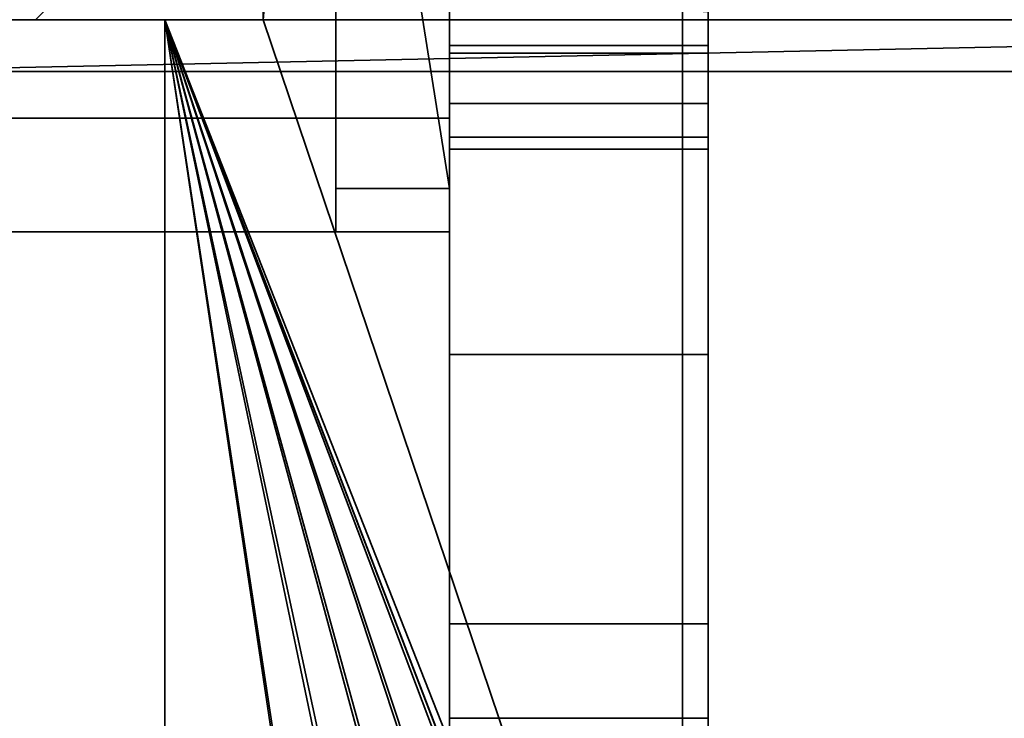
# Model space of a CAD drawing. Header units: millimetres. Extents: x -590 to 3690, y -120 to 127.
# Tile 593 of 656: x 2481 to 2490, y -42 to -35. Entities that reach past the tile are written whole.
import ezdxf

# ---------------------------------------------------------------- set-up
doc = ezdxf.new("R2010")
doc.units = ezdxf.units.MM
doc.layers.add('151', color=7, linetype='Continuous', true_color=0xffffff)

# ---------------------------------------------------------------- blocks, each defined once
blk = doc.blocks.new('UG_SURFACE_154')
at = {"layer": '151', "color": 252, "linetype": 'Continuous', "lineweight": 35}
for points in [[(2490.9999, -35, 1031.9999), (2476.0001, -35, 1031.9999), (2476.0001, -26.75, 1031.9999), (2490.9999, -26.75, 1031.9999)], [(2490.9999, -26.75, 1067), (2476.0001, -26.75, 1067), (2476.0001, -35, 1067), (2490.9999, -35, 1067)], [(2480, -32.5, 1117.4999), (2490.9999, -32.5, 1117.4999), (2490.9999, -35.25, 1117.4999), (2479.0001, -35.5, 1117.4999)], [(2479.0001, -35.5, 1148.5), (2490.9999, -35.25, 1148.5), (2490.9999, -32.5, 1148.5), (2480, -32.5, 1148.5)], [(2490.9999, -35, 1067), (2476.0001, -35, 1067), (2476.0001, -35, 1031.9999), (2490.9999, -35, 1031.9999)], [(2490.9999, -35.25, 1117.4999), (2490.9999, -35.5, 1117.4999), (2479.0001, -35.5, 1117.4999)], [(2479.0001, -35.5, 1148.5), (2490.9999, -35.5, 1148.5), (2490.9999, -35.25, 1148.5)], [(2490.9999, -35.5, 1148.5), (2479.0001, -35.5, 1148.5), (2479.0001, -35.5, 1117.4999), (2490.9999, -35.5, 1117.4999)]]:
    blk.add_3dface(points, dxfattribs=at)
blk = doc.blocks.new('UG_SURFACE_156')
at = {"layer": '151', "color": 46, "linetype": 'Continuous', "lineweight": 35}
for points in [[(2483.9001, -29.7, 1023), (2483.9001, -22.77, 1023), (2484.9999, -22.77, 1023), (2484.9999, -36.63, 1023)], [(2483.9001, -29.7, 1083.5), (2483.9001, -36.63, 1083.5), (2484.9999, -36.63, 1083.5), (2484.9999, -22.77, 1083.5)], [(2484.9999, -31.1929, 1082.2452), (2484.9999, -28.2071, 1082.2452), (2484.9999, -22.77, 1083.5), (2484.9999, -36.63, 1083.5)], [(2484.9999, -36.63, 1023), (2484.9999, -22.77, 1023), (2484.9999, -28.2071, 1024.2548), (2484.9999, -31.1929, 1024.2548)], [(2483.9001, -31.4797, 1023.1912), (2483.9001, -29.7, 1023), (2483.9001, -36.63, 1023)], [(2484.9999, -36.63, 1023), (2483.9001, -36.63, 1023), (2483.9001, -29.7, 1023)], [(2483.9001, -36.63, 1083.5), (2483.9001, -29.7, 1083.5), (2483.9001, -31.4797, 1083.3087)], [(2484.9999, -33.9273, 1081.0462), (2484.9999, -31.1929, 1082.2452), (2484.9999, -36.63, 1083.5)], [(2484.9999, -36.63, 1023), (2484.9999, -31.1929, 1024.2548), (2484.9999, -33.9273, 1025.4538)], [(2483.9001, -36.63, 1023), (2483.9001, -34.7179, 1024.6693), (2483.9001, -31.4797, 1023.1912)], [(2483.9001, -31.4797, 1083.3087), (2483.9001, -34.7179, 1081.8307), (2483.9001, -36.63, 1083.5)], [(2484.9999, -33.9273, 1025.4538), (2467.6001, -33.9273, 1025.4538), (2467.6001, -35.95, 1027.65), (2484.9999, -35.95, 1027.65)], [(2484.9999, -35.95, 1078.85), (2467.6001, -35.95, 1078.85), (2467.6001, -33.9273, 1081.0462), (2484.9999, -33.9273, 1081.0462)], [(2484.9999, -36.63, 1083.5), (2484.9999, -37.05, 1083.0801), (2484.9999, -35.95, 1078.85), (2484.9999, -33.9273, 1081.0462)], [(2484.9999, -33.9273, 1025.4538), (2484.9999, -35.95, 1027.65), (2484.9999, -37.05, 1023.42), (2484.9999, -36.63, 1023)], [(2483.9001, -37.05, 1027.3583), (2466.5, -37.05, 1027.3583), (2466.5, -34.7179, 1024.6693), (2483.9001, -34.7179, 1024.6693)], [(2483.9001, -34.7179, 1081.8307), (2466.5, -34.7179, 1081.8307), (2466.5, -37.05, 1079.1416), (2483.9001, -37.05, 1079.1416)], [(2483.9001, -36.63, 1023), (2483.9001, -37.05, 1023.42), (2483.9001, -37.05, 1027.3583), (2483.9001, -34.7179, 1024.6693)], [(2483.9001, -34.7179, 1081.8307), (2483.9001, -37.05, 1079.1416), (2483.9001, -37.05, 1083.0801), (2483.9001, -36.63, 1083.5)], [(2484.9999, -35.95, 1078.85), (2484.9999, -35.95, 1027.65), (2467.6001, -35.95, 1027.65), (2467.6001, -35.95, 1078.85)], [(2484.9999, -37.05, 1083.0801), (2484.9999, -37.05, 1023.42), (2484.9999, -35.95, 1027.65), (2484.9999, -35.95, 1078.85)], [(2484.9999, -37.05, 1023.42), (2483.9001, -37.05, 1023.42), (2483.9001, -36.63, 1023), (2484.9999, -36.63, 1023)], [(2484.9999, -36.63, 1083.5), (2483.9001, -36.63, 1083.5), (2483.9001, -37.05, 1083.0801), (2484.9999, -37.05, 1083.0801)], [(2483.9001, -37.05, 1079.1416), (2466.5, -37.05, 1079.1416), (2466.5, -37.05, 1027.3583), (2483.9001, -37.05, 1027.3583)], [(2484.9999, -37.05, 1023.42), (2483.9001, -37.05, 1079.1416), (2483.9001, -37.05, 1027.3583)], [(2484.9999, -37.05, 1023.42), (2484.9999, -37.05, 1083.0801), (2483.9001, -37.05, 1083.0801), (2483.9001, -37.05, 1079.1416)], [(2483.9001, -37.05, 1027.3583), (2483.9001, -37.05, 1023.42), (2484.9999, -37.05, 1023.42)]]:
    blk.add_3dface(points, dxfattribs=at)
blk = doc.blocks.new('UG_SURFACE_166')
at = {"layer": '151', "color": 46, "linetype": 'Continuous', "lineweight": 35}
for points in [[(2483.9001, -29.7, 1097.5), (2483.9001, -22.77, 1097.5), (2484.9999, -22.77, 1097.5), (2484.9999, -36.63, 1097.5)], [(2483.9001, -29.7, 1158), (2483.9001, -36.63, 1158), (2484.9999, -36.63, 1158), (2484.9999, -22.77, 1158)], [(2484.9999, -22.77, 1158), (2484.9999, -36.63, 1158), (2484.9999, -31.1929, 1156.7452), (2484.9999, -28.2071, 1156.7452)], [(2484.9999, -36.63, 1097.5), (2484.9999, -22.77, 1097.5), (2484.9999, -28.2071, 1098.7548), (2484.9999, -31.1929, 1098.7548)], [(2483.9001, -31.4797, 1097.6913), (2483.9001, -29.7, 1097.5), (2483.9001, -36.63, 1097.5)], [(2484.9999, -36.63, 1097.5), (2483.9001, -36.63, 1097.5), (2483.9001, -29.7, 1097.5)], [(2483.9001, -36.63, 1158), (2483.9001, -29.7, 1158), (2483.9001, -31.4797, 1157.8088)], [(2484.9999, -36.63, 1097.5), (2484.9999, -31.1929, 1098.7548), (2484.9999, -33.9273, 1099.9538)], [(2484.9999, -33.9273, 1155.5462), (2484.9999, -31.1929, 1156.7452), (2484.9999, -36.63, 1158)], [(2483.9001, -36.63, 1097.5), (2483.9001, -34.7179, 1099.1693), (2483.9001, -31.4797, 1097.6913)], [(2483.9001, -31.4797, 1157.8088), (2483.9001, -34.7179, 1156.3307), (2483.9001, -36.63, 1158)], [(2484.9999, -33.9273, 1099.9538), (2467.6001, -33.9273, 1099.9538), (2467.6001, -35.95, 1102.15), (2484.9999, -35.95, 1102.15)], [(2484.9999, -35.95, 1153.35), (2467.6001, -35.95, 1153.35), (2467.6001, -33.9273, 1155.5462), (2484.9999, -33.9273, 1155.5462)], [(2484.9999, -36.63, 1158), (2484.9999, -37.05, 1157.58), (2484.9999, -35.95, 1153.35), (2484.9999, -33.9273, 1155.5462)], [(2484.9999, -33.9273, 1099.9538), (2484.9999, -35.95, 1102.15), (2484.9999, -37.05, 1097.9199), (2484.9999, -36.63, 1097.5)], [(2483.9001, -37.05, 1101.8584), (2466.5, -37.05, 1101.8584), (2466.5, -34.7179, 1099.1693), (2483.9001, -34.7179, 1099.1693)], [(2483.9001, -34.7179, 1156.3307), (2466.5, -34.7179, 1156.3307), (2466.5, -37.05, 1153.6417), (2483.9001, -37.05, 1153.6417)], [(2483.9001, -36.63, 1097.5), (2483.9001, -37.05, 1097.9199), (2483.9001, -37.05, 1101.8584), (2483.9001, -34.7179, 1099.1693)], [(2483.9001, -34.7179, 1156.3307), (2483.9001, -37.05, 1153.6417), (2483.9001, -37.05, 1157.58), (2483.9001, -36.63, 1158)], [(2484.9999, -35.95, 1153.35), (2484.9999, -35.95, 1102.15), (2467.6001, -35.95, 1102.15), (2467.6001, -35.95, 1153.35)], [(2484.9999, -35.95, 1102.15), (2484.9999, -35.95, 1153.35), (2484.9999, -37.05, 1157.58), (2484.9999, -37.05, 1097.9199)], [(2484.9999, -37.05, 1097.9199), (2483.9001, -37.05, 1097.9199), (2483.9001, -36.63, 1097.5), (2484.9999, -36.63, 1097.5)], [(2484.9999, -36.63, 1158), (2483.9001, -36.63, 1158), (2483.9001, -37.05, 1157.58), (2484.9999, -37.05, 1157.58)], [(2483.9001, -37.05, 1153.6417), (2466.5, -37.05, 1153.6417), (2466.5, -37.05, 1101.8584), (2483.9001, -37.05, 1101.8584)], [(2484.9999, -37.05, 1097.9199), (2483.9001, -37.05, 1153.6417), (2483.9001, -37.05, 1101.8584)], [(2484.9999, -37.05, 1097.9199), (2484.9999, -37.05, 1157.58), (2483.9001, -37.05, 1157.58), (2483.9001, -37.05, 1153.6417)], [(2483.9001, -37.05, 1101.8584), (2483.9001, -37.05, 1097.9199), (2484.9999, -37.05, 1097.9199)]]:
    blk.add_3dface(points, dxfattribs=at)
blk = doc.blocks.new('UG_SURFACE_168')
at = {"layer": '151', "color": 254, "linetype": 'Continuous', "lineweight": 35}
for points in [[(2483, 16, 2025.5001), (2475.25, 111.75, 2033.2501), (2475.25, -35, 2033.2501)], [(2475.25, -35, -7), (2475.25, 111.75, -7), (2483, 16, -7)], [(2475.25, -35, 2033.2501), (2480.9999, -35, 2027.4999), (2483, -33, 2025.5001), (2483, 16, 2025.5001)], [(2483, 16, -7), (2483, -33, -7), (2480.9999, -35, -7), (2475.25, -35, -7)], [(2483, -33, 2025.5001), (2480.9999, -35, 2027.4999), (2480.9999, -35, -7), (2483, -33, -7)], [(2480.9999, -35, 2027.4999), (2475.25, -35, 2033.2501), (2475.25, -35, -7), (2480.9999, -35, -7)]]:
    blk.add_3dface(points, dxfattribs=at)
blk = doc.blocks.new('UG_SURFACE_170')
at = {"layer": '151', "color": 254, "linetype": 'Continuous', "lineweight": 35}
for points in [[(2475.25, -35, 2033.2501), (2475.25, 111.75, 2033.2501), (2483, 16, 2025.5001)], [(3524.75, -35, 2033.2501), (3524.75, 111.75, 2033.2501), (2475.25, 111.75, 2033.2501), (2475.25, -35, 2033.2501)], [(2483, 16, 2025.5001), (2483, -33, 2025.5001), (2480.9999, -35, 2027.4999), (2475.25, -35, 2033.2501)], [(3517, -33, 2025.5001), (3519.0001, -35, 2027.4999), (2480.9999, -35, 2027.4999), (2483, -33, 2025.5001)], [(3524.75, -35, 2033.2501), (2475.25, -35, 2033.2501), (2480.9999, -35, 2027.4999), (3519.0001, -35, 2027.4999)]]:
    blk.add_3dface(points, dxfattribs=at)
blk = doc.blocks.new('UG_SURFACE_174')
at = {"layer": '151', "color": 252, "linetype": 'Continuous', "lineweight": 35}
for points in [[(2484.9999, -34.05, 1153.3999), (2484.9999, -34.75, 1153.3999), (2484.9999, -38.2353, 1172.9853), (2484.9999, -34.3422, 1175.5866)], [(2484.9999, -34.05, 1097.425), (2484.9999, -41.75, 1097.425), (2484.9999, -35.324, 1102.2142), (2484.9999, -34.75, 1102.1)], [(2484.9999, -34.75, 1078.9), (2484.9999, -35.324, 1078.7858), (2484.9999, -41.75, 1097.425), (2484.9999, -34.05, 1097.425)], [(2484.9999, -34.3422, 1004.9134), (2484.9999, -38.2353, 1007.5147), (2484.9999, -34.75, 1027.6), (2484.9999, -34.05, 1027.6)], [(2487.5, -34.925, 1005.3029), (2487.5, -38.2353, 1007.5147), (2484.9999, -38.2353, 1007.5147), (2484.9999, -34.3422, 1004.9134)], [(2484.9999, -34.3422, 1175.5866), (2484.9999, -38.2353, 1172.9853), (2487.5, -38.2353, 1172.9853), (2487.5, -34.925, 1175.1971)], [(2484.9999, -34.75, 1153.3999), (2484.9999, -35.324, 1153.2859), (2484.9999, -40.8366, 1169.0922), (2484.9999, -38.2353, 1172.9853)], [(2484.9999, -38.2353, 1007.5147), (2484.9999, -40.8366, 1011.4079), (2484.9999, -35.324, 1027.7141), (2484.9999, -34.75, 1027.6)], [(2484.9999, -34.75, 1027.6), (2484.9999, -35.324, 1027.7141), (2487.5, -35.324, 1027.7141), (2487.5, -34.925, 1027.6349)], [(2487.5, -34.925, 1078.8652), (2487.5, -35.324, 1078.7858), (2484.9999, -35.324, 1078.7858), (2484.9999, -34.75, 1078.9)], [(2487.5, -34.925, 1153.3651), (2487.5, -35.324, 1153.2859), (2484.9999, -35.324, 1153.2859), (2484.9999, -34.75, 1153.3999)], [(2484.9999, -34.75, 1102.1), (2484.9999, -35.324, 1102.2142), (2487.5, -35.324, 1102.2142), (2487.5, -34.925, 1102.1348)], [(2487.5, -41.75, 1098.3), (2487.5, -34.925, 1098.3), (2487.5, -35.324, 1102.2142), (2487.5, -35.8107, 1102.5393)], [(2487.5, -34.925, 1098.3), (2487.5, -34.925, 1102.1348), (2487.5, -35.324, 1102.2142)], [(2487.5, -34.925, 1153.3651), (2487.5, -34.925, 1175.1971), (2487.5, -38.2353, 1172.9853)], [(2487.5, -38.2353, 1172.9853), (2487.5, -40.8366, 1169.0922), (2487.5, -35.324, 1153.2859), (2487.5, -34.925, 1153.3651)], [(2487.5, -34.925, 1027.6349), (2487.5, -35.324, 1027.7141), (2487.5, -40.8366, 1011.4079), (2487.5, -38.2353, 1007.5147)], [(2487.5, -38.2353, 1007.5147), (2487.5, -34.925, 1005.3029), (2487.5, -34.925, 1027.6349)], [(2487.5, -35.324, 1078.7858), (2487.5, -34.925, 1078.8652), (2487.5, -34.925, 1098.3), (2487.5, -41.75, 1098.3)], [(2484.9999, -36.25, 1136.5249), (2484.9999, -35.25, 1127.75), (2484.9999, -50.25, 1105.5)], [(2484.9999, -35.25, 1127.75), (2484.9999, -36.25, 1118.975), (2484.9999, -41.75, 1105.5), (2484.9999, -50.25, 1105.5)], [(2484.9999, -36.25, 1062.025), (2484.9999, -35.25, 1053.25), (2484.9999, -36.25, 1044.4751), (2484.9999, -41.75, 1097.425)], [(2487.5, -35.25, 1053.25), (2484.9999, -35.25, 1053.25), (2484.9999, -36.25, 1062.025), (2487.5, -36.25, 1062.025)], [(2487.5, -36.25, 1044.4751), (2484.9999, -36.25, 1044.4751), (2484.9999, -35.25, 1053.25), (2487.5, -35.25, 1053.25)], [(2487.5, -35.25, 1127.75), (2484.9999, -35.25, 1127.75), (2484.9999, -36.25, 1136.5249), (2487.5, -36.25, 1136.5249)], [(2487.5, -36.25, 1118.975), (2484.9999, -36.25, 1118.975), (2484.9999, -35.25, 1127.75), (2487.5, -35.25, 1127.75)], [(2487.5, -36.25, 1118.975), (2487.5, -35.25, 1127.75), (2487.5, -47.292, 1150)], [(2487.5, -35.25, 1127.75), (2487.5, -36.25, 1136.5249), (2487.5, -41.75, 1150), (2487.5, -47.292, 1150)], [(2487.5, -41.75, 1098.3), (2487.5, -36.25, 1044.4751), (2487.5, -35.25, 1053.25), (2487.5, -36.25, 1062.025)], [(2484.9999, -41.75, 1164.5), (2484.9999, -40.8366, 1169.0922), (2484.9999, -35.324, 1153.2859), (2484.9999, -35.8107, 1152.9607)], [(2484.9999, -35.8107, 1102.5393), (2484.9999, -35.324, 1102.2142), (2484.9999, -41.75, 1097.425)], [(2484.9999, -41.75, 1097.425), (2484.9999, -35.324, 1078.7858), (2484.9999, -35.8107, 1078.4607)], [(2484.9999, -35.8107, 1028.0393), (2484.9999, -35.324, 1027.7141), (2484.9999, -40.8366, 1011.4079), (2484.9999, -41.75, 1016)], [(2487.5, -35.324, 1027.7141), (2484.9999, -35.324, 1027.7141), (2484.9999, -35.8107, 1028.0393), (2487.5, -35.8107, 1028.0393)], [(2487.5, -35.8107, 1078.4607), (2484.9999, -35.8107, 1078.4607), (2484.9999, -35.324, 1078.7858), (2487.5, -35.324, 1078.7858)], [(2487.5, -35.8107, 1152.9607), (2484.9999, -35.8107, 1152.9607), (2484.9999, -35.324, 1153.2859), (2487.5, -35.324, 1153.2859)], [(2487.5, -35.324, 1102.2142), (2484.9999, -35.324, 1102.2142), (2484.9999, -35.8107, 1102.5393), (2487.5, -35.8107, 1102.5393)], [(2487.5, -35.8107, 1152.9607), (2487.5, -35.324, 1153.2859), (2487.5, -40.8366, 1169.0922), (2487.5, -41.75, 1164.5)], [(2487.5, -41.75, 1016), (2487.5, -40.8366, 1011.4079), (2487.5, -35.324, 1027.7141), (2487.5, -35.8107, 1028.0393)], [(2487.5, -35.8107, 1078.4607), (2487.5, -35.324, 1078.7858), (2487.5, -41.75, 1098.3)], [(2484.9999, -36.1358, 1103.026), (2484.9999, -35.8107, 1102.5393), (2484.9999, -41.75, 1097.425)], [(2484.9999, -35.8107, 1152.9607), (2484.9999, -36.1358, 1152.474), (2484.9999, -41.75, 1164.5)], [(2484.9999, -41.75, 1016), (2484.9999, -36.1358, 1028.5259), (2484.9999, -35.8107, 1028.0393)], [(2484.9999, -35.8107, 1078.4607), (2484.9999, -36.1358, 1077.9741), (2484.9999, -41.75, 1097.425)], [(2487.5, -35.8107, 1028.0393), (2484.9999, -35.8107, 1028.0393), (2484.9999, -36.1358, 1028.5259), (2487.5, -36.1358, 1028.5259)], [(2487.5, -36.1358, 1077.9741), (2484.9999, -36.1358, 1077.9741), (2484.9999, -35.8107, 1078.4607), (2487.5, -35.8107, 1078.4607)], [(2487.5, -36.1358, 1152.474), (2484.9999, -36.1358, 1152.474), (2484.9999, -35.8107, 1152.9607), (2487.5, -35.8107, 1152.9607)], [(2487.5, -35.8107, 1102.5393), (2484.9999, -35.8107, 1102.5393), (2484.9999, -36.1358, 1103.026), (2487.5, -36.1358, 1103.026)], [(2487.5, -41.75, 1098.3), (2487.5, -35.8107, 1102.5393), (2487.5, -36.1358, 1103.026)], [(2487.5, -41.75, 1164.5), (2487.5, -36.1358, 1152.474), (2487.5, -35.8107, 1152.9607)], [(2487.5, -41.75, 1098.3), (2487.5, -36.1358, 1077.9741), (2487.5, -35.8107, 1078.4607)], [(2487.5, -35.8107, 1028.0393), (2487.5, -36.1358, 1028.5259), (2487.5, -41.75, 1016)], [(2484.9999, -36.25, 1103.6), (2484.9999, -36.1358, 1103.026), (2484.9999, -41.75, 1097.425), (2484.9999, -41.75, 1105.5)], [(2484.9999, -41.75, 1150), (2484.9999, -41.75, 1164.5), (2484.9999, -36.1358, 1152.474), (2484.9999, -36.25, 1151.9001)], [(2484.9999, -41.75, 1097.425), (2484.9999, -36.1358, 1077.9741), (2484.9999, -36.25, 1077.4)], [(2484.9999, -36.25, 1029.0999), (2484.9999, -36.1358, 1028.5259), (2484.9999, -41.75, 1016)], [(2487.5, -36.1358, 1028.5259), (2484.9999, -36.1358, 1028.5259), (2484.9999, -36.25, 1029.0999), (2487.5, -36.25, 1029.0999)], [(2487.5, -36.25, 1077.4), (2484.9999, -36.25, 1077.4), (2484.9999, -36.1358, 1077.9741), (2487.5, -36.1358, 1077.9741)], [(2487.5, -36.25, 1151.9001), (2484.9999, -36.25, 1151.9001), (2484.9999, -36.1358, 1152.474), (2487.5, -36.1358, 1152.474)], [(2487.5, -36.1358, 1103.026), (2484.9999, -36.1358, 1103.026), (2484.9999, -36.25, 1103.6), (2487.5, -36.25, 1103.6)], [(2487.5, -41.75, 1105.5), (2487.5, -41.75, 1098.3), (2487.5, -36.1358, 1103.026), (2487.5, -36.25, 1103.6)], [(2487.5, -36.25, 1151.9001), (2487.5, -36.1358, 1152.474), (2487.5, -41.75, 1164.5), (2487.5, -41.75, 1150)], [(2487.5, -41.75, 1016), (2487.5, -36.1358, 1028.5259), (2487.5, -36.25, 1029.0999)], [(2487.5, -36.25, 1077.4), (2487.5, -36.1358, 1077.9741), (2487.5, -41.75, 1098.3)], [(2484.9999, -41.75, 1105.5), (2484.9999, -36.25, 1118.975), (2484.9999, -36.25, 1103.6)], [(2484.9999, -50.25, 1105.5), (2484.9999, -50.25, 1150), (2484.9999, -41.75, 1150), (2484.9999, -36.25, 1136.5249)], [(2484.9999, -41.75, 1097.425), (2484.9999, -36.25, 1077.4), (2484.9999, -36.25, 1062.025)], [(2484.9999, -36.25, 1044.4751), (2484.9999, -36.25, 1029.0999), (2484.9999, -41.75, 1016), (2484.9999, -41.75, 1097.425)], [(2484.9999, -36.25, 1151.9001), (2484.9999, -36.25, 1136.5249), (2484.9999, -41.75, 1150)], [(2487.5, -36.25, 1044.4751), (2487.5, -36.25, 1029.0999), (2484.9999, -36.25, 1029.0999), (2484.9999, -36.25, 1044.4751)], [(2487.5, -36.25, 1077.4), (2487.5, -36.25, 1062.025), (2484.9999, -36.25, 1062.025), (2484.9999, -36.25, 1077.4)], [(2484.9999, -36.25, 1118.975), (2487.5, -36.25, 1118.975), (2487.5, -36.25, 1103.6), (2484.9999, -36.25, 1103.6)], [(2484.9999, -36.25, 1151.9001), (2487.5, -36.25, 1151.9001), (2487.5, -36.25, 1136.5249), (2484.9999, -36.25, 1136.5249)], [(2487.5, -47.292, 1150), (2487.5, -47.292, 1105.5), (2487.5, -41.75, 1105.5), (2487.5, -36.25, 1118.975)], [(2487.5, -41.75, 1150), (2487.5, -36.25, 1136.5249), (2487.5, -36.25, 1151.9001)], [(2487.5, -41.75, 1098.3), (2487.5, -41.75, 1016), (2487.5, -36.25, 1029.0999), (2487.5, -36.25, 1044.4751)], [(2487.5, -36.25, 1062.025), (2487.5, -36.25, 1077.4), (2487.5, -41.75, 1098.3)], [(2487.5, -36.25, 1103.6), (2487.5, -36.25, 1118.975), (2487.5, -41.75, 1105.5)], [(2487.5, -40.8366, 1011.4079), (2484.9999, -40.8366, 1011.4079), (2484.9999, -38.2353, 1007.5147), (2487.5, -38.2353, 1007.5147)], [(2487.5, -38.2353, 1172.9853), (2484.9999, -38.2353, 1172.9853), (2484.9999, -40.8366, 1169.0922), (2487.5, -40.8366, 1169.0922)], [(2487.5, -41.75, 1016), (2484.9999, -41.75, 1016), (2484.9999, -40.8366, 1011.4079), (2487.5, -40.8366, 1011.4079)], [(2487.5, -40.8366, 1169.0922), (2484.9999, -40.8366, 1169.0922), (2484.9999, -41.75, 1164.5), (2487.5, -41.75, 1164.5)], [(2484.9999, -50.25, 1105.5), (2484.9999, -41.75, 1105.5), (2487.5, -41.75, 1105.5), (2487.5, -47.292, 1105.5)], [(2484.9999, -41.75, 1097.425), (2484.9999, -41.75, 1016), (2487.5, -41.75, 1016), (2487.5, -41.75, 1098.3)], [(2487.5, -41.75, 1098.3), (2487.5, -41.75, 1105.5), (2484.9999, -41.75, 1105.5), (2484.9999, -41.75, 1097.425)], [(2487.5, -41.75, 1164.5), (2484.9999, -41.75, 1164.5), (2484.9999, -41.75, 1150), (2487.5, -41.75, 1150)], [(2487.5, -47.292, 1150), (2487.5, -41.75, 1150), (2484.9999, -41.75, 1150), (2484.9999, -50.25, 1150)]]:
    blk.add_3dface(points, dxfattribs=at)
blk = doc.blocks.new('UG_SURFACE_197')
at = {"layer": '151', "color": 252, "linetype": 'Continuous', "lineweight": 35}
for points in [[(2484.9999, -34.05, 1153.3999), (2484.9999, -34.75, 1153.3999), (2484.9999, -38.2353, 1172.9853), (2484.9999, -34.3422, 1175.5866)], [(2484.9999, -34.05, 1097.425), (2484.9999, -41.75, 1097.425), (2484.9999, -35.324, 1102.2142), (2484.9999, -34.75, 1102.1)], [(2484.9999, -34.75, 1078.9), (2484.9999, -35.324, 1078.7858), (2484.9999, -41.75, 1097.425), (2484.9999, -34.05, 1097.425)], [(2484.9999, -34.3422, 1004.9134), (2484.9999, -38.2353, 1007.5147), (2484.9999, -34.75, 1027.6), (2484.9999, -34.05, 1027.6)], [(2487.5, -34.925, 1005.3029), (2487.5, -38.2353, 1007.5147), (2484.9999, -38.2353, 1007.5147), (2484.9999, -34.3422, 1004.9134)], [(2484.9999, -34.3422, 1175.5866), (2484.9999, -38.2353, 1172.9853), (2487.5, -38.2353, 1172.9853), (2487.5, -34.925, 1175.1971)], [(2484.9999, -34.75, 1153.3999), (2484.9999, -35.324, 1153.2859), (2484.9999, -40.8366, 1169.0922), (2484.9999, -38.2353, 1172.9853)], [(2484.9999, -38.2353, 1007.5147), (2484.9999, -40.8366, 1011.4079), (2484.9999, -35.324, 1027.7141), (2484.9999, -34.75, 1027.6)], [(2484.9999, -34.75, 1027.6), (2484.9999, -35.324, 1027.7141), (2487.5, -35.324, 1027.7141), (2487.5, -34.925, 1027.6349)], [(2487.5, -34.925, 1078.8652), (2487.5, -35.324, 1078.7858), (2484.9999, -35.324, 1078.7858), (2484.9999, -34.75, 1078.9)], [(2487.5, -34.925, 1153.3651), (2487.5, -35.324, 1153.2859), (2484.9999, -35.324, 1153.2859), (2484.9999, -34.75, 1153.3999)], [(2484.9999, -34.75, 1102.1), (2484.9999, -35.324, 1102.2142), (2487.5, -35.324, 1102.2142), (2487.5, -34.925, 1102.1348)], [(2487.5, -41.75, 1098.3), (2487.5, -34.925, 1098.3), (2487.5, -35.324, 1102.2142), (2487.5, -35.8107, 1102.5393)], [(2487.5, -34.925, 1098.3), (2487.5, -34.925, 1102.1348), (2487.5, -35.324, 1102.2142)], [(2487.5, -34.925, 1153.3651), (2487.5, -34.925, 1175.1971), (2487.5, -38.2353, 1172.9853)], [(2487.5, -38.2353, 1172.9853), (2487.5, -40.8366, 1169.0922), (2487.5, -35.324, 1153.2859), (2487.5, -34.925, 1153.3651)], [(2487.5, -34.925, 1027.6349), (2487.5, -35.324, 1027.7141), (2487.5, -40.8366, 1011.4079), (2487.5, -38.2353, 1007.5147)], [(2487.5, -38.2353, 1007.5147), (2487.5, -34.925, 1005.3029), (2487.5, -34.925, 1027.6349)], [(2487.5, -35.324, 1078.7858), (2487.5, -34.925, 1078.8652), (2487.5, -34.925, 1098.3), (2487.5, -41.75, 1098.3)], [(2484.9999, -36.25, 1136.5249), (2484.9999, -35.25, 1127.75), (2484.9999, -50.25, 1105.5)], [(2484.9999, -35.25, 1127.75), (2484.9999, -36.25, 1118.975), (2484.9999, -41.75, 1105.5), (2484.9999, -50.25, 1105.5)], [(2484.9999, -36.25, 1062.025), (2484.9999, -35.25, 1053.25), (2484.9999, -36.25, 1044.4751), (2484.9999, -41.75, 1097.425)], [(2487.5, -35.25, 1053.25), (2484.9999, -35.25, 1053.25), (2484.9999, -36.25, 1062.025), (2487.5, -36.25, 1062.025)], [(2487.5, -36.25, 1044.4751), (2484.9999, -36.25, 1044.4751), (2484.9999, -35.25, 1053.25), (2487.5, -35.25, 1053.25)], [(2487.5, -35.25, 1127.75), (2484.9999, -35.25, 1127.75), (2484.9999, -36.25, 1136.5249), (2487.5, -36.25, 1136.5249)], [(2487.5, -36.25, 1118.975), (2484.9999, -36.25, 1118.975), (2484.9999, -35.25, 1127.75), (2487.5, -35.25, 1127.75)], [(2487.5, -36.25, 1118.975), (2487.5, -35.25, 1127.75), (2487.5, -47.292, 1150)], [(2487.5, -35.25, 1127.75), (2487.5, -36.25, 1136.5249), (2487.5, -41.75, 1150), (2487.5, -47.292, 1150)], [(2487.5, -41.75, 1098.3), (2487.5, -36.25, 1044.4751), (2487.5, -35.25, 1053.25), (2487.5, -36.25, 1062.025)], [(2484.9999, -41.75, 1164.5), (2484.9999, -40.8366, 1169.0922), (2484.9999, -35.324, 1153.2859), (2484.9999, -35.8107, 1152.9607)], [(2484.9999, -35.8107, 1102.5393), (2484.9999, -35.324, 1102.2142), (2484.9999, -41.75, 1097.425)], [(2484.9999, -41.75, 1097.425), (2484.9999, -35.324, 1078.7858), (2484.9999, -35.8107, 1078.4607)], [(2484.9999, -35.8107, 1028.0393), (2484.9999, -35.324, 1027.7141), (2484.9999, -40.8366, 1011.4079), (2484.9999, -41.75, 1016)], [(2487.5, -35.324, 1027.7141), (2484.9999, -35.324, 1027.7141), (2484.9999, -35.8107, 1028.0393), (2487.5, -35.8107, 1028.0393)], [(2487.5, -35.8107, 1078.4607), (2484.9999, -35.8107, 1078.4607), (2484.9999, -35.324, 1078.7858), (2487.5, -35.324, 1078.7858)], [(2487.5, -35.8107, 1152.9607), (2484.9999, -35.8107, 1152.9607), (2484.9999, -35.324, 1153.2859), (2487.5, -35.324, 1153.2859)], [(2487.5, -35.324, 1102.2142), (2484.9999, -35.324, 1102.2142), (2484.9999, -35.8107, 1102.5393), (2487.5, -35.8107, 1102.5393)], [(2487.5, -35.8107, 1152.9607), (2487.5, -35.324, 1153.2859), (2487.5, -40.8366, 1169.0922), (2487.5, -41.75, 1164.5)], [(2487.5, -41.75, 1016), (2487.5, -40.8366, 1011.4079), (2487.5, -35.324, 1027.7141), (2487.5, -35.8107, 1028.0393)], [(2487.5, -35.8107, 1078.4607), (2487.5, -35.324, 1078.7858), (2487.5, -41.75, 1098.3)], [(2484.9999, -36.1358, 1103.026), (2484.9999, -35.8107, 1102.5393), (2484.9999, -41.75, 1097.425)], [(2484.9999, -35.8107, 1152.9607), (2484.9999, -36.1358, 1152.474), (2484.9999, -41.75, 1164.5)], [(2484.9999, -41.75, 1016), (2484.9999, -36.1358, 1028.5259), (2484.9999, -35.8107, 1028.0393)], [(2484.9999, -35.8107, 1078.4607), (2484.9999, -36.1358, 1077.9741), (2484.9999, -41.75, 1097.425)], [(2487.5, -35.8107, 1028.0393), (2484.9999, -35.8107, 1028.0393), (2484.9999, -36.1358, 1028.5259), (2487.5, -36.1358, 1028.5259)], [(2487.5, -36.1358, 1077.9741), (2484.9999, -36.1358, 1077.9741), (2484.9999, -35.8107, 1078.4607), (2487.5, -35.8107, 1078.4607)], [(2487.5, -36.1358, 1152.474), (2484.9999, -36.1358, 1152.474), (2484.9999, -35.8107, 1152.9607), (2487.5, -35.8107, 1152.9607)], [(2487.5, -35.8107, 1102.5393), (2484.9999, -35.8107, 1102.5393), (2484.9999, -36.1358, 1103.026), (2487.5, -36.1358, 1103.026)], [(2487.5, -41.75, 1098.3), (2487.5, -35.8107, 1102.5393), (2487.5, -36.1358, 1103.026)], [(2487.5, -41.75, 1164.5), (2487.5, -36.1358, 1152.474), (2487.5, -35.8107, 1152.9607)], [(2487.5, -41.75, 1098.3), (2487.5, -36.1358, 1077.9741), (2487.5, -35.8107, 1078.4607)], [(2487.5, -35.8107, 1028.0393), (2487.5, -36.1358, 1028.5259), (2487.5, -41.75, 1016)], [(2484.9999, -36.25, 1103.6), (2484.9999, -36.1358, 1103.026), (2484.9999, -41.75, 1097.425), (2484.9999, -41.75, 1105.5)], [(2484.9999, -41.75, 1150), (2484.9999, -41.75, 1164.5), (2484.9999, -36.1358, 1152.474), (2484.9999, -36.25, 1151.9001)], [(2484.9999, -41.75, 1097.425), (2484.9999, -36.1358, 1077.9741), (2484.9999, -36.25, 1077.4)], [(2484.9999, -36.25, 1029.0999), (2484.9999, -36.1358, 1028.5259), (2484.9999, -41.75, 1016)], [(2487.5, -36.1358, 1028.5259), (2484.9999, -36.1358, 1028.5259), (2484.9999, -36.25, 1029.0999), (2487.5, -36.25, 1029.0999)], [(2487.5, -36.25, 1077.4), (2484.9999, -36.25, 1077.4), (2484.9999, -36.1358, 1077.9741), (2487.5, -36.1358, 1077.9741)], [(2487.5, -36.25, 1151.9001), (2484.9999, -36.25, 1151.9001), (2484.9999, -36.1358, 1152.474), (2487.5, -36.1358, 1152.474)], [(2487.5, -36.1358, 1103.026), (2484.9999, -36.1358, 1103.026), (2484.9999, -36.25, 1103.6), (2487.5, -36.25, 1103.6)], [(2487.5, -41.75, 1105.5), (2487.5, -41.75, 1098.3), (2487.5, -36.1358, 1103.026), (2487.5, -36.25, 1103.6)], [(2487.5, -36.25, 1151.9001), (2487.5, -36.1358, 1152.474), (2487.5, -41.75, 1164.5), (2487.5, -41.75, 1150)], [(2487.5, -41.75, 1016), (2487.5, -36.1358, 1028.5259), (2487.5, -36.25, 1029.0999)], [(2487.5, -36.25, 1077.4), (2487.5, -36.1358, 1077.9741), (2487.5, -41.75, 1098.3)], [(2484.9999, -41.75, 1105.5), (2484.9999, -36.25, 1118.975), (2484.9999, -36.25, 1103.6)], [(2484.9999, -50.25, 1105.5), (2484.9999, -50.25, 1150), (2484.9999, -41.75, 1150), (2484.9999, -36.25, 1136.5249)], [(2484.9999, -41.75, 1097.425), (2484.9999, -36.25, 1077.4), (2484.9999, -36.25, 1062.025)], [(2484.9999, -36.25, 1044.4751), (2484.9999, -36.25, 1029.0999), (2484.9999, -41.75, 1016), (2484.9999, -41.75, 1097.425)], [(2484.9999, -36.25, 1151.9001), (2484.9999, -36.25, 1136.5249), (2484.9999, -41.75, 1150)], [(2487.5, -36.25, 1044.4751), (2487.5, -36.25, 1029.0999), (2484.9999, -36.25, 1029.0999), (2484.9999, -36.25, 1044.4751)], [(2487.5, -36.25, 1077.4), (2487.5, -36.25, 1062.025), (2484.9999, -36.25, 1062.025), (2484.9999, -36.25, 1077.4)], [(2484.9999, -36.25, 1118.975), (2487.5, -36.25, 1118.975), (2487.5, -36.25, 1103.6), (2484.9999, -36.25, 1103.6)], [(2484.9999, -36.25, 1151.9001), (2487.5, -36.25, 1151.9001), (2487.5, -36.25, 1136.5249), (2484.9999, -36.25, 1136.5249)], [(2487.5, -47.292, 1150), (2487.5, -47.292, 1105.5), (2487.5, -41.75, 1105.5), (2487.5, -36.25, 1118.975)], [(2487.5, -41.75, 1150), (2487.5, -36.25, 1136.5249), (2487.5, -36.25, 1151.9001)], [(2487.5, -41.75, 1098.3), (2487.5, -41.75, 1016), (2487.5, -36.25, 1029.0999), (2487.5, -36.25, 1044.4751)], [(2487.5, -36.25, 1062.025), (2487.5, -36.25, 1077.4), (2487.5, -41.75, 1098.3)], [(2487.5, -36.25, 1103.6), (2487.5, -36.25, 1118.975), (2487.5, -41.75, 1105.5)], [(2487.5, -40.8366, 1011.4079), (2484.9999, -40.8366, 1011.4079), (2484.9999, -38.2353, 1007.5147), (2487.5, -38.2353, 1007.5147)], [(2487.5, -38.2353, 1172.9853), (2484.9999, -38.2353, 1172.9853), (2484.9999, -40.8366, 1169.0922), (2487.5, -40.8366, 1169.0922)], [(2487.5, -41.75, 1016), (2484.9999, -41.75, 1016), (2484.9999, -40.8366, 1011.4079), (2487.5, -40.8366, 1011.4079)], [(2487.5, -40.8366, 1169.0922), (2484.9999, -40.8366, 1169.0922), (2484.9999, -41.75, 1164.5), (2487.5, -41.75, 1164.5)], [(2484.9999, -50.25, 1105.5), (2484.9999, -41.75, 1105.5), (2487.5, -41.75, 1105.5), (2487.5, -47.292, 1105.5)], [(2484.9999, -41.75, 1097.425), (2484.9999, -41.75, 1016), (2487.5, -41.75, 1016), (2487.5, -41.75, 1098.3)], [(2487.5, -41.75, 1098.3), (2487.5, -41.75, 1105.5), (2484.9999, -41.75, 1105.5), (2484.9999, -41.75, 1097.425)], [(2487.5, -41.75, 1164.5), (2484.9999, -41.75, 1164.5), (2484.9999, -41.75, 1150), (2487.5, -41.75, 1150)], [(2487.5, -47.292, 1150), (2487.5, -41.75, 1150), (2484.9999, -41.75, 1150), (2484.9999, -50.25, 1150)]]:
    blk.add_3dface(points, dxfattribs=at)
blk = doc.blocks.new('UG_SURFACE_203')
at = {"layer": '151', "color": 41, "linetype": 'Continuous', "lineweight": 35}
for points in [[(2482.25, -35, -7), (2482.25, -50, -7), (2412.25, -50, -7), (2412.25, -35, -7)], [(2482.25, -35, 2026.2499), (2482.25, -35, -7), (2412.25, -35, -7), (2412.25, -35, 2096.2501)], [(2412.25, -35, 2096.2501), (2412.25, -50, 2096.2501), (2482.25, -50, 2026.2499), (2482.25, -35, 2026.2499)], [(2482.25, -35, 2026.2499), (2482.25, -50, 2026.2499), (2482.25, -50, -7), (2482.25, -35, -7)]]:
    blk.add_3dface(points, dxfattribs=at)
blk = doc.blocks.new('UG_SURFACE_204')
at = {"layer": '151', "color": 7, "linetype": 'Continuous', "lineweight": 35}
for points in [[(2487.2501, -47, -7), (2487.2501, 11, -7), (2487.5, 11, -7), (2487.5, -47, -7)], [(2487.2501, 11, -7), (2487.2501, -47, -7), (2487.2501, -47, 2021.25), (2487.2501, 11, 2021.25)], [(2487.5, -47, 2020.9999), (2487.5, 11, 2020.9999), (2487.2501, 11, 2021.25), (2487.2501, -47, 2021.25)], [(2487.5, 11, 2020.9999), (2487.5, -47, 2020.9999), (2487.5, -47, -7), (2487.5, 11, -7)]]:
    blk.add_3dface(points, dxfattribs=at)
blk = doc.blocks.new('UG_SURFACE_205')
at = {"layer": '151', "color": 14, "linetype": 'Continuous', "lineweight": 35}
for points in [[(2483.2001, -35, 2025.3), (2483.2001, 14, 2025.3), (2483.2001, 14, -7), (2483.2001, -35, -7)], [(2483.2001, -35, -7), (2483.2001, 14, -7), (2484.4999, 14, -7), (2487.2501, 11.25, -7)], [(2487.2501, 11.25, 2021.25), (2484.4999, 14, 2023.9999), (2483.2001, 14, 2025.3), (2483.2001, -35, 2025.3)], [(2487.2501, 11.25, -7), (2487.2501, -47, -7), (2483.2001, -35, -7)], [(2483.2001, -35, 2025.3), (2487.2501, -47, 2021.25), (2487.2501, 11.25, 2021.25)], [(2487.2501, 11.25, 2021.25), (2487.2501, -47, 2021.25), (2487.2501, -47, -7), (2487.2501, 11.25, -7)], [(2482.25, -50, 2026.2499), (2482.25, -35, 2026.2499), (2482.25, -35, -7), (2482.25, -50, -7)], [(2483.2001, -35, 2025.3), (2483.2001, -35, -7), (2482.25, -35, -7), (2482.25, -35, 2026.2499)], [(2482.25, -50, -7), (2482.25, -35, -7), (2483.2001, -35, -7), (2487.2501, -47, -7)], [(2482.25, -35, 2026.2499), (2484.5207, -49.9288, 2023.9792), (2485.4109, -49.6945, 2023.0889)], [(2485.4109, -49.6945, 2023.0889), (2485.7264, -49.6115, 2022.7735), (2486.1572, -49.2118, 2022.3429), (2482.25, -35, 2026.2499)], [(2482.25, -35, 2026.2499), (2482.25, -50, 2026.2499), (2484.2501, -50, 2024.25), (2484.5207, -49.9288, 2023.9792)], [(2482.25, -35, 2026.2499), (2487.1459, -47.783, 2021.3542), (2487.1461, -47.7823, 2021.3537)], [(2486.1572, -49.2118, 2022.3429), (2486.7444, -48.6666, 2021.7555), (2486.7764, -48.5962, 2021.7235), (2482.25, -35, 2026.2499)], [(2486.7764, -48.5962, 2021.7235), (2487.1459, -47.783, 2021.3542), (2482.25, -35, 2026.2499)], [(2487.1461, -47.7823, 2021.3537), (2487.2501, -47, 2021.25), (2483.2001, -35, 2025.3), (2482.25, -35, 2026.2499)]]:
    blk.add_3dface(points, dxfattribs=at)
blk = doc.blocks.new('UG_SURFACE_206')
at = {"layer": '151', "color": 41, "linetype": 'Continuous', "lineweight": 35}
for points in [[(3587.75, -50, 2096.2501), (3587.75, -35, 2096.2501), (2412.25, -35, 2096.2501), (2412.25, -50, 2096.2501)], [(2482.25, -35, 2026.2499), (2482.25, -50, 2026.2499), (2412.25, -50, 2096.2501), (2412.25, -35, 2096.2501)], [(3587.75, -35, 2096.2501), (3517.75, -35, 2026.2499), (2482.25, -35, 2026.2499), (2412.25, -35, 2096.2501)], [(3517.75, -35, 2026.2499), (3517.75, -50, 2026.2499), (2482.25, -50, 2026.2499), (2482.25, -35, 2026.2499)]]:
    blk.add_3dface(points, dxfattribs=at)
blk = doc.blocks.new('UG_SURFACE_207')
at = {"layer": '151', "color": 14, "linetype": 'Continuous', "lineweight": 35}
for points in [[(3592.7501, -47, 2101.2499), (3592.7501, -31.25, 2101.2499), (2407.2499, -31.25, 2101.2499), (2407.2499, -47, 2101.2499)], [(2412.25, -31.25, 2096.2501), (3587.75, -31.25, 2096.2501), (3587.75, -50, 2096.2501), (2412.25, -50, 2096.2501)]]:
    blk.add_3dface(points, dxfattribs=at)
blk = doc.blocks.new('UG_SURFACE_208')
at = {"layer": '151', "color": 14, "linetype": 'Continuous', "lineweight": 35}
for points in [[(3516.7999, -35, 2025.3), (3516.7999, 14, 2025.3), (2483.2001, 14, 2025.3), (2483.2001, -35, 2025.3)], [(2483.2001, -35, 2025.3), (2483.2001, 14, 2025.3), (2484.4999, 14, 2023.9999), (2487.2501, 11.25, 2021.25)], [(2487.2501, 11.25, 2021.25), (2487.2501, -47, 2021.25), (2483.2001, -35, 2025.3)], [(3512.7499, 11.25, 2021.25), (3512.7499, -47, 2021.25), (2487.2501, -47, 2021.25), (2487.2501, 11.25, 2021.25)], [(2482.25, -35, 2026.2499), (2486.7294, -48.6311, 2021.7707), (2486.4602, -49.0286, 2022.0399), (2486.1128, -49.2922, 2022.387)], [(2486.1128, -49.2922, 2022.387), (2485.6098, -49.6742, 2022.8903), (2485.3318, -49.7407, 2023.1681), (2482.25, -35, 2026.2499)], [(2482.25, -35, 2026.2499), (2483.2001, -35, 2025.3), (2487.2501, -47, 2021.25), (2487.1953, -47.5711, 2021.3048)], [(2485.3318, -49.7407, 2023.1681), (2484.483, -49.9442, 2024.0171), (2482.25, -35, 2026.2499)], [(2487.1953, -47.5711, 2021.3048), (2487.1025, -47.8512, 2021.3976), (2482.25, -35, 2026.2499)], [(2487.1025, -47.8512, 2021.3976), (2486.954, -48.2993, 2021.5459), (2486.7294, -48.6311, 2021.7707), (2482.25, -35, 2026.2499)], [(2484.483, -49.9442, 2024.0171), (2484.2501, -50, 2024.25), (2482.25, -50, 2026.2499), (2482.25, -35, 2026.2499)], [(3517.75, -50, 2026.2499), (3517.75, -35, 2026.2499), (2482.25, -35, 2026.2499), (2482.25, -50, 2026.2499)], [(3517.75, -35, 2026.2499), (3516.7999, -35, 2025.3), (2483.2001, -35, 2025.3), (2482.25, -35, 2026.2499)]]:
    blk.add_3dface(points, dxfattribs=at)
blk = doc.blocks.new('UG_SURFACE_209')
at = {"layer": '151', "color": 7, "linetype": 'Continuous', "lineweight": 35}
for points in [[(2487.2501, 11, 2021.25), (2487.2501, -47, 2021.25), (3512.7499, -47, 2021.25), (3512.7499, 11, 2021.25)], [(2487.2501, -47, 2021.25), (2487.2501, 11, 2021.25), (2487.5, 11, 2020.9999), (2487.5, -47, 2020.9999)], [(3512.5, 11, 2020.9999), (3512.5, -47, 2020.9999), (2487.5, -47, 2020.9999), (2487.5, 11, 2020.9999)], [(3592.9999, -47, 2101.5), (3592.9999, -31.25, 2101.5), (2407.0001, -31.25, 2101.5), (2407.0001, -47, 2101.5)], [(2407.2499, -31.25, 2101.2499), (3592.7501, -31.25, 2101.2499), (3274.75, -47, 2101.2499), (2476.7499, -47, 2101.2499)]]:
    blk.add_3dface(points, dxfattribs=at)

msp = doc.modelspace()

# ---------------------------------------------------------------- linework, layer by layer
at = {"layer": '151', "color": 252, "linetype": 'Continuous', "lineweight": -3, "true_color": 0x939598}
for p, q in [((2487.25, 11.25, 2021.25), (2487.25, -47, 2021.25)), ((2487.25, 11.25, -7), (2487.25, -47, -7)), ((2487.25, 11.25, 2021.25), (2487.25, -47, 2021.25)), ((2487.25, 11, 2021.25), (2487.25, -47, 2021.25)), ((2487.25, 11, -7), (2487.25, -47, -7)), ((2487.25, 11, 2021.25), (2487.25, -47, 2021.25)), ((2487.5, 11, 2021), (2487.5, -47, 2021)), ((2487.5, 11, -7), (2487.5, -47, -7)), ((2487.5, 11, 2021), (2487.5, -47, 2021)), ((2485, -36.63, 1083.5), (2485, -22.77, 1083.5)), ((2485, -22.77, 1023), (2485, -36.63, 1023)), ((2485, -22.77, 1097.5), (2485, -36.63, 1097.5)), ((2485, -36.63, 1158), (2485, -22.77, 1158)), ((2483.9, -36.63, 1083.5), (2483.9, -29.7, 1083.5)), ((2483.9, -29.7, 1023), (2483.9, -36.63, 1023)), ((2483.9, -36.63, 1158), (2483.9, -29.7, 1158)), ((2483.9, -29.7, 1097.5), (2483.9, -36.63, 1097.5)), ((2482.25, -50, -7), (2482.25, -35, -7)), ((2482.25, -35, -7), (2482.25, -50, -7)), ((2482.25, -50, 2026.25), (2482.25, -35, 2026.25)), ((2482.25, -35, 2026.25), (2482.25, -50, 2026.25)), ((2482.25, -35, 2026.25), (2482.25, -50, 2026.25)), ((2482.25, -50, 2026.25), (2482.25, -35, 2026.25)), ((2479, -35.5, 1117.5), (2491, -35.5, 1117.5)), ((2479, -35.5, 1148.5), (2491, -35.5, 1148.5)), ((2467.6, -35.95, 1027.65), (2485, -35.95, 1027.65)), ((2467.6, -35.95, 1078.85), (2485, -35.95, 1078.85)), ((2467.6, -35.95, 1153.35), (2485, -35.95, 1153.35)), ((2467.6, -35.95, 1102.15), (2485, -35.95, 1102.15)), ((2485, -35.95, 1078.85), (2485, -35.95, 1027.65)), ((2485, -35.95, 1153.35), (2485, -35.95, 1102.15)), ((2487.5, -36.25, 1044.475), (2485, -36.25, 1044.475)), ((2487.5, -36.25, 1077.4), (2485, -36.25, 1077.4)), ((2487.5, -36.25, 1029.1), (2485, -36.25, 1029.1)), ((2485, -36.25, 1044.475), (2485, -36.25, 1029.1)), ((2485, -36.25, 1136.525), (2485, -36.25, 1151.9)), ((2485, -36.25, 1103.6), (2485, -36.25, 1118.975)), ((2487.5, -36.25, 1062.025), (2485, -36.25, 1062.025)), ((2485, -36.25, 1077.4), (2485, -36.25, 1062.025)), ((2487.5, -36.25, 1118.975), (2485, -36.25, 1118.975)), ((2487.5, -36.25, 1136.525), (2485, -36.25, 1136.525)), ((2487.5, -36.25, 1103.6), (2485, -36.25, 1103.6)), ((2487.5, -36.25, 1151.9), (2485, -36.25, 1151.9)), ((2487.5, -36.25, 1151.9), (2485, -36.25, 1151.9)), ((2487.5, -36.25, 1044.475), (2485, -36.25, 1044.475)), ((2487.5, -36.25, 1077.4), (2485, -36.25, 1077.4)), ((2487.5, -36.25, 1029.1), (2485, -36.25, 1029.1)), ((2485, -36.25, 1044.475), (2485, -36.25, 1029.1)), ((2487.5, -36.25, 1103.6), (2485, -36.25, 1103.6)), ((2487.5, -36.25, 1136.525), (2485, -36.25, 1136.525)), ((2487.5, -36.25, 1062.025), (2485, -36.25, 1062.025)), ((2485, -36.25, 1077.4), (2485, -36.25, 1062.025)), ((2485, -36.25, 1103.6), (2485, -36.25, 1118.975)), ((2485, -36.25, 1136.525), (2485, -36.25, 1151.9)), ((2487.5, -36.25, 1118.975), (2485, -36.25, 1118.975)), ((2487.5, -36.25, 1103.6), (2487.5, -36.25, 1118.975)), ((2487.5, -36.25, 1136.525), (2487.5, -36.25, 1151.9)), ((2487.5, -36.25, 1044.475), (2487.5, -36.25, 1029.1)), ((2487.5, -36.25, 1077.4), (2487.5, -36.25, 1062.025)), ((2487.5, -36.25, 1044.475), (2487.5, -36.25, 1029.1)), ((2487.5, -36.25, 1103.6), (2487.5, -36.25, 1118.975)), ((2487.5, -36.25, 1136.525), (2487.5, -36.25, 1151.9)), ((2487.5, -36.25, 1077.4), (2487.5, -36.25, 1062.025)), ((2483.9, -36.63, 1023), (2485, -36.63, 1023)), ((2483.9, -36.63, 1083.5), (2485, -36.63, 1083.5)), ((2483.9, -36.63, 1158), (2485, -36.63, 1158)), ((2483.9, -36.63, 1097.5), (2485, -36.63, 1097.5)), ((2466.5, -37.05, 1079.1416), (2483.9, -37.05, 1079.1416)), ((2466.5, -37.05, 1027.3584), (2483.9, -37.05, 1027.3584)), ((2466.5, -37.05, 1153.6416), (2483.9, -37.05, 1153.6416)), ((2466.5, -37.05, 1101.8584), (2483.9, -37.05, 1101.8584)), ((2483.9, -37.05, 1079.1416), (2483.9, -37.05, 1083.08)), ((2483.9, -37.05, 1023.42), (2483.9, -37.05, 1027.3584)), ((2483.9, -37.05, 1083.08), (2485, -37.05, 1083.08)), ((2483.9, -37.05, 1023.42), (2485, -37.05, 1023.42)), ((2483.9, -37.05, 1097.92), (2483.9, -37.05, 1101.8584)), ((2483.9, -37.05, 1157.58), (2485, -37.05, 1157.58)), ((2483.9, -37.05, 1153.6416), (2483.9, -37.05, 1157.58)), ((2483.9, -37.05, 1097.92), (2485, -37.05, 1097.92)), ((2485, -37.05, 1083.08), (2485, -37.05, 1023.42)), ((2485, -37.05, 1157.58), (2485, -37.05, 1097.92)), ((2485, -41.75, 1164.5), (2485, -41.75, 1150)), ((2485, -41.75, 1105.5), (2485, -41.75, 1016)), ((2485, -41.75, 1150), (2485, -50.25, 1150)), ((2485, -41.75, 1164.5), (2487.5, -41.75, 1164.5)), ((2485, -41.75, 1016), (2487.5, -41.75, 1016)), ((2485, -41.75, 1150), (2487.5, -41.75, 1150)), ((2485, -41.75, 1164.5), (2485, -41.75, 1150)), ((2485, -41.75, 1164.5), (2487.5, -41.75, 1164.5)), ((2485, -41.75, 1016), (2487.5, -41.75, 1016)), ((2485, -41.75, 1150), (2485, -50.25, 1150)), ((2485, -41.75, 1105.5), (2485, -41.75, 1016)), ((2485, -41.75, 1150), (2487.5, -41.75, 1150)), ((2487.5, -41.75, 1164.5), (2487.5, -41.75, 1150)), ((2487.5, -41.75, 1105.5), (2487.5, -41.75, 1016)), ((2487.5, -41.75, 1150), (2487.5, -47.292, 1150)), ((2487.5, -41.75, 1150), (2487.5, -47.292, 1150)), ((2487.5, -41.75, 1105.5), (2487.5, -41.75, 1016)), ((2487.5, -41.75, 1164.5), (2487.5, -41.75, 1150))]:
    msp.add_line(p, q, dxfattribs=at)
at = {"layer": '151', "color": 252, "linetype": 'Continuous', "lineweight": -3, "true_color": 0x939598, "extrusion": (1, 0, 0)}
for centre, radius, start, end in [((-29.7, 1075.1232, 2485), 7.2768, 30.80685, 149.19315), ((-29.7, 1031.3768, 2485), 7.2768, 210.80685, 329.19315), ((-29.7, 1149.6232, 2485), 7.2768, 30.80685, 149.19315), ((-29.7, 1105.8768, 2485), 7.2768, 210.80685, 329.19315), ((-29.7, 1075.1232, 2483.9), 8.3768, 90, 151.33358), ((-29.7, 1031.3768, 2483.9), 8.3768, 208.66642, 270), ((-29.7, 1149.6232, 2483.9), 8.3768, 90, 151.33358), ((-29.7, 1105.8768, 2483.9), 8.3768, 208.66642, 270), ((-29.75, 1016, 2485), 12, 180, 270), ((-29.75, 1164.5, 2485), 12, 90, 180), ((-29.75, 1164.5, 2485), 12, 90, 180), ((-29.75, 1016, 2485), 12, 180, 270), ((-29.75, 1016, 2487.5), 12, 180, 270), ((-29.75, 1164.5, 2487.5), 12, 90, 180), ((-29.75, 1164.5, 2487.5), 12, 90, 180), ((-29.75, 1016, 2487.5), 12, 180, 270), ((-34.75, 1077.4, 2485), 1.5, 90, 180), ((-34.75, 1029.1, 2485), 1.5, 180, 270), ((-34.75, 1077.4, 2485), 1.5, 90, 180), ((-34.75, 1029.1, 2485), 1.5, 180, 270), ((-34.75, 1077.4, 2487.5), 1.5, 90, 180), ((-34.75, 1029.1, 2487.5), 1.5, 180, 270), ((-34.75, 1077.4, 2487.5), 1.5, 90, 180), ((-34.75, 1029.1, 2487.5), 1.5, 180, 270), ((-74.25, 1127.75, 2485), 39, 346.99718, 13.00282), ((-74.25, 1127.75, 2485), 39, 346.99718, 13.00282), ((-74.25, 1127.75, 2487.5), 39, 346.99718, 13.00282), ((-74.25, 1127.75, 2487.5), 39, 346.99718, 13.00282)]:
    msp.add_arc(centre, radius, start, end, dxfattribs=at)
at = {"layer": '151', "color": 252, "linetype": 'Continuous', "lineweight": -3, "true_color": 0x939598, "extrusion": (-1, 0, 0)}
for centre, radius, start, end in [((34.75, 1151.9, -2485), 1.5, 0, 90), ((34.75, 1103.6, -2485), 1.5, 270, 360), ((34.75, 1103.6, -2485), 1.5, 270, 360), ((34.75, 1151.9, -2485), 1.5, 0, 90), ((34.75, 1103.6, -2487.5), 1.5, 270, 360), ((34.75, 1151.9, -2487.5), 1.5, 0, 90), ((34.75, 1151.9, -2487.5), 1.5, 0, 90), ((34.75, 1103.6, -2487.5), 1.5, 270, 360), ((74.25, 1053.25, -2485), 39, 166.99718, 193.00282), ((74.25, 1053.25, -2485), 39, 166.99718, 193.00282), ((74.25, 1053.25, -2487.5), 39, 166.99718, 193.00282), ((74.25, 1053.25, -2487.5), 39, 166.99718, 193.00282), ((29.0647, 1075.5147, -2483.9), 11, 43.4529, 46.5471), ((29.0647, 1030.9853, -2483.9), 11, 313.4529, 316.5471), ((29.0647, 1105.4853, -2483.9), 11, 313.4529, 316.5471), ((29.0647, 1150.0147, -2483.9), 11, 43.4529, 46.5471), ((29.0647, 1030.9853, -2485), 11, 313.4529, 316.5471), ((29.0647, 1075.5147, -2485), 11, 43.4529, 46.5471), ((29.0647, 1105.4853, -2485), 11, 313.4529, 316.5471), ((29.0647, 1150.0147, -2485), 11, 43.4529, 46.5471)]:
    msp.add_arc(centre, radius, start, end, dxfattribs=at)

# ---------------------------------------------------------------- block references
at = {"layer": '151', "color": 252, "linetype": 'Continuous', "lineweight": -3, "true_color": 0x939598}
for name in ['UG_SURFACE_168', 'UG_SURFACE_170', 'UG_SURFACE_205', 'UG_SURFACE_208', 'UG_SURFACE_204', 'UG_SURFACE_209', 'UG_SURFACE_174', 'UG_SURFACE_197', 'UG_SURFACE_154', 'UG_SURFACE_156', 'UG_SURFACE_166', 'UG_SURFACE_207', 'UG_SURFACE_203', 'UG_SURFACE_206']:
    msp.add_blockref(name, (0, 0), dxfattribs=at)

doc.saveas('drawing.dxf')
